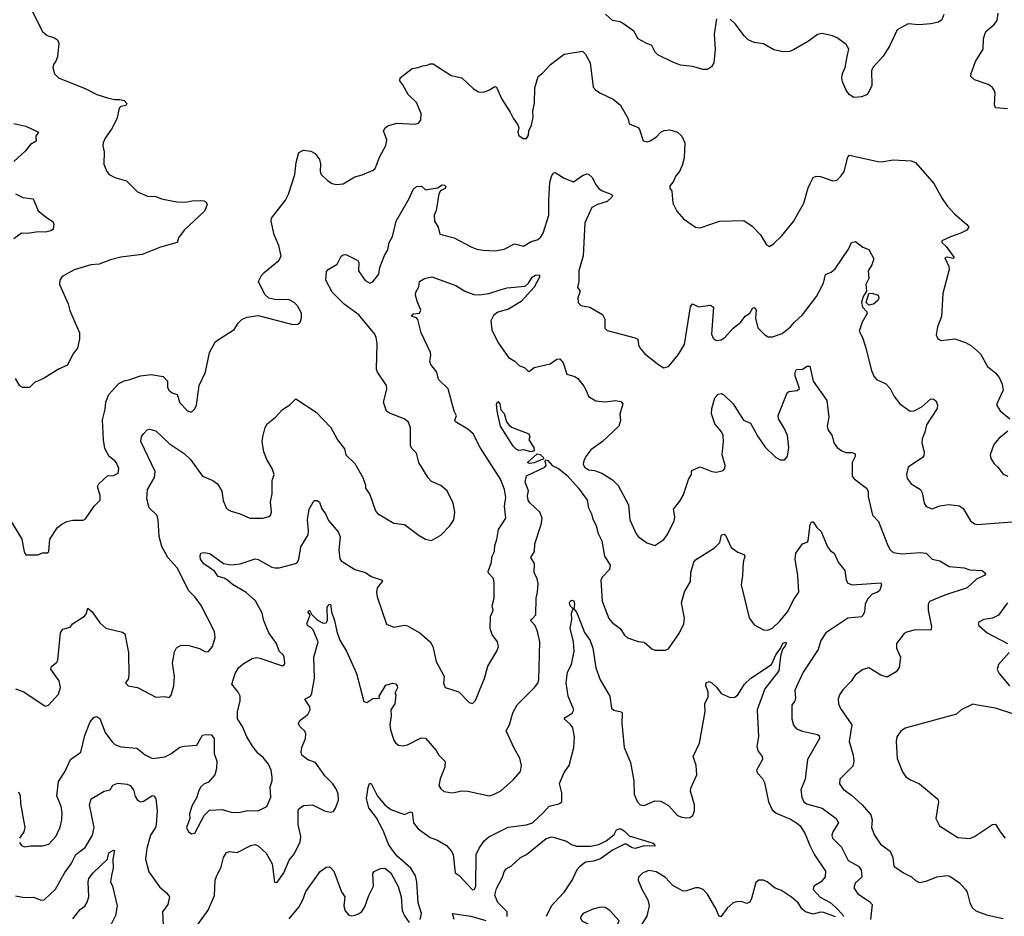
# Model space of a CAD drawing. Extents: x 2133489 to 2292442, y 756223 to 916462.
# Tile 313 of 463: x 2210083 to 2216613, y 881736 to 887681. Entities that reach past the tile are written whole.
import ezdxf

# ---------------------------------------------------------------- set-up
doc = ezdxf.new("R2010")
doc.units = 0

msp = doc.modelspace()

# ---------------------------------------------------------------- linework, layer by layer
at = {"layer": '0CON20XD'}
for points in [[(2210162.7, 887742.7), (2210235, 887602.5), (2210265, 887577.5), (2210315, 887560), (2210335, 887546.7), (2210343.3, 887525), (2210333.3, 887435), (2210323.6, 887406.4), (2210307.5, 887385), (2210303.3, 887365), (2210313, 887323), (2210340, 887295), (2210522, 887222), (2210595, 887186.2), (2210665, 887163.8), (2210711.7, 887151.7), (2210747.7, 887152.3), (2210775.5, 887145.5), (2210793.8, 887125), (2210787, 887113), (2210755, 887105.8), (2210742, 887095), (2210728, 887025), (2210692.5, 886955), (2210650, 886895), (2210636.2, 886865), (2210634, 886845), (2210643.8, 886805), (2210642.3, 886722.3), (2210661.2, 886675), (2210675.8, 886655.8), (2210714.5, 886634.5), (2210792.1, 886612.1), (2210865, 886538.8), (2210930.3, 886510.3), (2210985, 886510), (2211024.3, 886494.3), (2211125, 886472.5), (2211185, 886471.2), (2211225, 886481.2), (2211285, 886482), (2211305, 886480), (2211320.7, 886470.7), (2211326.2, 886455), (2211307.9, 886412.1), (2211173.3, 886285), (2211136.7, 886235), (2211126.7, 886205), (2211017, 886173), (2210895.7, 886124.3), (2210755, 886105.8), (2210685, 886090), (2210609.3, 886060.7), (2210555, 886056.2), (2210445, 886022.9), (2210365, 885977.5), (2210348.8, 885955), (2210346.2, 885925), (2210405, 885797.5), (2210415, 885752.5), (2210478.8, 885605), (2210480, 885565), (2210466.1, 885503.9), (2210435, 885462.5), (2210400, 885390), (2210344.4, 885365.6), (2210245, 885303.8), (2210182.5, 885275), (2210147.3, 885242.7), (2210105, 885242.5), (2210085, 885252.5), (2210055, 885302.5)], [(2214703.9, 887686.1), (2214689.2, 887585), (2214695.7, 887485), (2214687.5, 887395), (2214671.4, 887368.6), (2214645, 887351.2), (2214615, 887351.2), (2214545, 887371.2), (2214465, 887380), (2214415, 887400), (2214315, 887447.5), (2214297.5, 887465), (2214275, 887510), (2214233, 887527), (2214184.5, 887554.5), (2214156.1, 887606.1), (2214095, 887650), (2214065, 887666.2), (2214015, 887676.2), (2213968.3, 887718.3)], [(2216212, 887715), (2216198.8, 887681.2), (2216177.5, 887665), (2216125, 887652.9), (2216045, 887648), (2215975, 887653.8), (2215903.3, 887615), (2215851.4, 887505), (2215809.5, 887440.5), (2215740, 887365), (2215733, 887343), (2215734.2, 887245), (2215705.7, 887184.3), (2215665, 887169.2), (2215615, 887165.8), (2215584.5, 887184.5), (2215564.3, 887215), (2215539.1, 887269.1), (2215535.6, 887295), (2215540, 887325), (2215558.1, 887365), (2215571.7, 887438.3), (2215580.8, 887485), (2215565, 887515.8), (2215505, 887560), (2215472.5, 887575), (2215405, 887588.8), (2215375, 887584), (2215315, 887540), (2215215, 887480.8), (2215185, 887469.2), (2215135, 887469.4), (2215085, 887481.9), (2215015, 887520.6), (2214955, 887529.5), (2214915, 887547.8), (2214886.7, 887575), (2214830.7, 887650.7), (2214794.3, 887684.3)], [(2216635, 887090), (2216555, 887096.7), (2216547.3, 887117.3), (2216551.5, 887195), (2216546.5, 887215), (2216533.3, 887233.3), (2216505, 887251.5), (2216415, 887282.2), (2216391.4, 887305), (2216392.5, 887325), (2216421.9, 887405), (2216473.4, 887486.6), (2216474.4, 887555), (2216485, 887591.2), (2216495, 887607.5), (2216543.2, 887646.8), (2216566, 887675), (2216572, 887725)], [(2211903.8, 885805), (2211865, 885825.7), (2211785, 885822.9), (2211734.5, 885834.5), (2211709.1, 885859.1), (2211667.5, 885945), (2211686.7, 885985), (2211703.8, 886005), (2211801.2, 886085), (2211817.3, 886112.7), (2211802.5, 886185), (2211771.4, 886255), (2211751.9, 886345), (2211752.9, 886365), (2211846.2, 886485), (2211866, 886525), (2211907.5, 886655), (2211916.2, 886735), (2211935, 886800), (2211965, 886816.7), (2212015, 886810), (2212042.5, 886795), (2212071.2, 886755), (2212077.5, 886725), (2212076, 886675), (2212083.3, 886655), (2212125, 886614), (2212155.5, 886595.5), (2212185, 886588.1), (2212227.5, 886592.5), (2212305, 886639.2), (2212355, 886653.3), (2212426.3, 886683.7), (2212440, 886695), (2212471.2, 886775), (2212512.3, 886847.7), (2212518, 886885), (2212496.7, 886945), (2212506.1, 886963.9), (2212525, 886976.7), (2212583.9, 886996.1), (2212705, 886988.8), (2212727.5, 886995), (2212743.9, 887016.1), (2212745, 887060), (2212715, 887132.5), (2212660, 887185), (2212625, 887250), (2212603.3, 887275), (2212607.5, 887295), (2212685, 887356.7), (2212725, 887363.3), (2212755, 887376.2), (2212785, 887378.8), (2212805, 887388.8), (2212825, 887388), (2212945, 887312), (2213015, 887295.8), (2213093.6, 887223.6), (2213125, 887204), (2213158.3, 887201.7), (2213195, 887213.3), (2213235, 887237.5), (2213245, 887233.3), (2213281.2, 887155), (2213335, 887067.5), (2213355, 887027.5), (2213386.7, 886985), (2213392.5, 886965), (2213387.5, 886935), (2213393, 886913), (2213423, 886893), (2213445, 886892.5), (2213457.5, 886915), (2213460, 886945), (2213477.3, 886982.7), (2213488.8, 887035), (2213486.2, 887075), (2213498.3, 887128.3), (2213500.5, 887229.5), (2213521.2, 887305), (2213552.1, 887327.9), (2213603.8, 887385), (2213695, 887453.8), (2213815, 887473.3), (2213835, 887452.5), (2213866, 887395), (2213886.2, 887235), (2213903.8, 887215), (2213935, 887194.3), (2214020, 887155), (2214066.7, 887115), (2214117.5, 887025), (2214125, 886990), (2214185, 886967.5), (2214194.1, 886954.1), (2214218.3, 886878.3), (2214245, 886871.2), (2214265, 886878.8), (2214305.6, 886904.4), (2214335, 886936.2), (2214356.2, 886946.2), (2214395, 886951.2), (2214445, 886936), (2214475, 886910), (2214493.8, 886865), (2214489.4, 886765), (2214476.7, 886715), (2214459.2, 886675), (2214434.6, 886645.4), (2214419.5, 886610.5), (2214395, 886577.5), (2214393.8, 886565), (2214408.8, 886545), (2214414.2, 886465), (2214441.7, 886411.7), (2214485, 886360), (2214565, 886306.2), (2214595, 886301.2), (2214725, 886345.8), (2214885, 886348.8), (2214941.2, 886311.2), (2214995.8, 886255.8), (2215035, 886187.5), (2215055, 886177.5), (2215085, 886197.5), (2215135, 886246.7), (2215215, 886343.8), (2215284.2, 886465), (2215312.7, 886567.3), (2215325.7, 886594.3), (2215344.3, 886635.7), (2215365.7, 886644.3), (2215395, 886641.1), (2215475, 886612.9), (2215502.3, 886617.7), (2215531.2, 886645), (2215551.2, 886675), (2215575, 886770), (2215587, 886783), (2215775, 886740), (2215798.3, 886738.3), (2215875, 886752.5), (2215995, 886745.8), (2216025, 886734), (2216146, 886595), (2216200.8, 886495), (2216235, 886446.2), (2216283.4, 886393.4), (2216364.2, 886324.2), (2216376.7, 886305), (2216365, 886286.7), (2216324.2, 886265.8), (2216255, 886242.5), (2216197.5, 886215), (2216198.8, 886205), (2216227.4, 886177.4), (2216280, 886105), (2216273, 886097), (2216235, 886106.2), (2216218.3, 886101.7), (2216245.8, 886045.8), (2216247.5, 886025), (2216204.3, 885865), (2216195.8, 885714.2), (2216168.8, 885645), (2216160.7, 885590.7), (2216172.5, 885565), (2216195, 885553.3), (2216285, 885564.2), (2216355, 885541.4), (2216395, 885519.2), (2216455.5, 885465.5), (2216501.7, 885381.7), (2216557, 885337), (2216582, 885305), (2216599.4, 885265), (2216605.6, 885225), (2216562.5, 885135), (2216563, 885123), (2216585, 885086.7), (2216650, 885035)], [(2210045, 886993.1), (2210123.3, 886975), (2210207.5, 886935), (2210190.7, 886909.3), (2210192.5, 886875), (2210155, 886853.8), (2210119.7, 886810.3), (2210045, 886742)], [(2210055, 883244), (2210110, 883225), (2210245, 883133.3), (2210255, 883130), (2210275, 883136.7), (2210340.9, 883209.1), (2210354, 883254), (2210345, 883296.7), (2210289.2, 883375), (2210295, 883393.3), (2210329.3, 883420.7), (2210336.1, 883433.9), (2210354.5, 883615.5), (2210370.2, 883639.8), (2210417.1, 883652.9), (2210433.8, 883675), (2210513.9, 883726.1), (2210525, 883740), (2210535, 883780), (2210563.3, 883755), (2210615, 883681.2), (2210655, 883646.2), (2210765, 883620), (2210779.4, 883609.4), (2210804.1, 883485.9), (2210806.7, 883335), (2210801.7, 883308.3), (2210783.8, 883285), (2210802.5, 883265), (2210865, 883254.2), (2210985, 883188.8), (2211045, 883193.3), (2211075, 883187.5), (2211087.7, 883202.3), (2211105.8, 883265), (2211109.4, 883325), (2211097.1, 883415), (2211110.9, 883489.1), (2211123.2, 883516.8), (2211155, 883532.9), (2211205, 883532.2), (2211275, 883510.8), (2211315, 883490), (2211335, 883491.2), (2211362.9, 883525), (2211380, 883585), (2211375.6, 883625.6), (2211287.6, 883797.6), (2211245, 883853.3), (2211205, 883893.3), (2211127.4, 884047.4), (2211065.9, 884115.9), (2211025, 884187.5), (2211007.5, 884255), (2211001.9, 884365), (2210994.5, 884394.5), (2210942.9, 884445), (2210925.7, 884505), (2210930, 884565), (2210976.9, 884645), (2210981.9, 884685), (2210887.5, 884885), (2210892, 884915), (2210904.2, 884935.8), (2210929.3, 884960.7), (2210945, 884966.2), (2210985, 884956), (2211075, 884870.6), (2211174.6, 884804.6), (2211215.4, 884765.4), (2211294.5, 884654.5), (2211365, 884625.7), (2211394.5, 884604.5), (2211423.1, 884555), (2211433, 884493), (2211452.5, 884445), (2211463.7, 884433.7), (2211485, 884421.9), (2211545, 884405.8), (2211610, 884375), (2211695, 884376), (2211735, 884386.7), (2211745.8, 884394.2), (2211753.3, 884415), (2211746.1, 884483.9), (2211757.7, 884537.7), (2211756.7, 884625), (2211770, 884665), (2211758.6, 884705), (2211722.5, 884765), (2211702.5, 884815), (2211691.4, 884885), (2211695.7, 884914.3), (2211711.7, 884978.3), (2211725, 885002), (2211778.8, 885045), (2211825, 885096.7), (2211875, 885128), (2211915, 885166.2), (2212049.1, 885079.1), (2212146.6, 884976.6), (2212190, 884895), (2212236.2, 884835), (2212246.4, 884796.4), (2212305, 884737.5), (2212358, 884645), (2212377.5, 884595), (2212377.5, 884575), (2212405, 884533.3), (2212442, 884425), (2212456, 884406), (2212565, 884343.8), (2212635, 884333.3), (2212731.7, 884261.7), (2212775, 884237.5), (2212815, 884227.5), (2212875, 884263.3), (2212935, 884326.2), (2212962.5, 884365), (2212969.2, 884415), (2212958, 884475), (2212917.3, 884557.3), (2212875, 884593.3), (2212815, 884618.8), (2212792.4, 884642.4), (2212729.2, 884745), (2212715, 884807.5), (2212685.8, 884835.8), (2212675.9, 884855.9), (2212675.7, 884975), (2212661.7, 885011.7), (2212633.3, 885035), (2212535, 885071.2), (2212516.1, 885086.1), (2212495.8, 885145), (2212517.7, 885232.3), (2212516, 885255), (2212455.8, 885345), (2212448.6, 885365), (2212452.9, 885535), (2212447.5, 885575), (2212437.5, 885595), (2212332.9, 885725), (2212235.5, 885795.5), (2212154.6, 885874.6), (2212114.3, 885955), (2212117.5, 886012.5), (2212128.8, 886025), (2212188.9, 886061.1), (2212215, 886113.8), (2212227.7, 886122.3), (2212245, 886123.8), (2212326, 886085), (2212332.3, 886072.3), (2212330.8, 886015), (2212375, 885951.2), (2212404.3, 885934.3), (2212425, 885943.8), (2212464.3, 885995), (2212470.9, 886039.1), (2212502.4, 886117.6), (2212524, 886155), (2212532.5, 886205), (2212555, 886243.3), (2212580.5, 886345), (2212666.9, 886495), (2212692.5, 886555), (2212714.4, 886575.6), (2212747.7, 886577.7), (2212775, 886552.5), (2212855, 886566.7), (2212885, 886587.1), (2212900, 886585), (2212908.9, 886575), (2212905, 886561.4), (2212874, 886546), (2212863.2, 886526.8), (2212844.6, 886415.4), (2212832.9, 886385), (2212833.3, 886345), (2212858.6, 886305), (2212869.7, 886259.7), (2212965, 886235.7), (2213082.1, 886172.1), (2213115, 886160.8), (2213155, 886152.9), (2213235, 886149.2), (2213295, 886160.8), (2213365, 886194.2), (2213425, 886179.4), (2213475, 886211.4), (2213515, 886221.4), (2213535.4, 886234.6), (2213555.6, 886265), (2213592.9, 886385), (2213591.9, 886485), (2213600, 886605), (2213611.9, 886648.1), (2213625, 886666), (2213635, 886668.8), (2213695, 886631.4), (2213755, 886606.2), (2213815, 886648.8), (2213845, 886658.8), (2213855, 886656.2), (2213880, 886635), (2213905.8, 886585), (2213925, 886562.9), (2213946.4, 886546.4), (2214006.7, 886525), (2214013.8, 886515), (2214011.2, 886505), (2213978.6, 886475), (2213915, 886456), (2213878.5, 886435), (2213830.5, 886335), (2213821.1, 886115), (2213790.4, 886015), (2213791.1, 885945), (2213783.3, 885905), (2213797.5, 885885), (2213797.5, 885875), (2213783.9, 885836.1), (2213786.2, 885805), (2213805, 885786.2), (2213865, 885774.2), (2213947.6, 885727.6), (2213964, 885695), (2213963.8, 885635), (2213980, 885620), (2214165, 885572.5), (2214183, 885563), (2214187.5, 885525), (2214196.7, 885505), (2214230, 885465), (2214321.7, 885391.7), (2214355, 885372.5), (2214385, 885382.5), (2214401.7, 885398.3), (2214450.3, 885459.7), (2214492.2, 885527.8), (2214532.3, 885777.7), (2214545, 885796.2), (2214585, 885778), (2214665, 885787.5), (2214683.3, 885775), (2214671.9, 885595), (2214685, 885566), (2214705, 885553.1), (2214735, 885558.5), (2214760, 885575), (2214813.7, 885636.3), (2214865, 885676), (2214893.9, 885716.1), (2214926, 885735), (2214945, 885770), (2214955, 885773.3), (2214967.1, 885755), (2214962.4, 885702.4), (2214977.3, 885637.3), (2215025, 885591.2), (2215047.7, 885577.7), (2215075, 885578.6), (2215138.9, 885601.1), (2215195.8, 885645), (2215222.5, 885675), (2215275, 885723.8), (2215366.9, 885845), (2215414.3, 885935), (2215427.5, 885992.5), (2215465, 886006.7), (2215490.5, 886029.5), (2215580.5, 886159.5), (2215600, 886205), (2215625, 886211.2), (2215675, 886173.3), (2215715, 886157.5), (2215747.1, 886095), (2215735, 886056.2), (2215710, 886015), (2215713.6, 885965), (2215695.5, 885925), (2215699.2, 885880.8), (2215677.1, 885845), (2215666.2, 885805), (2215672, 885775), (2215701.2, 885745), (2215703.9, 885733.9), (2215670, 885675), (2215650, 885615), (2215671.4, 885575), (2215693.2, 885513.2), (2215732, 885355), (2215747.3, 885317.3), (2215765.7, 885295.7), (2215826.6, 885266.6), (2215855.6, 885235.6), (2215882, 885182), (2215920.8, 885135), (2215987.5, 885085), (2216015, 885087.8), (2216065, 885114.6), (2216125, 885167.1), (2216144.5, 885164.5), (2216161.9, 885151.9), (2216170.4, 885125), (2216166.7, 885103.3), (2216095.8, 884995), (2216086.4, 884946.4), (2216068.3, 884901.7), (2216065.8, 884875), (2216081.4, 884815), (2216079.7, 884790.3), (2216071.3, 884778.7), (2215975.9, 884714.1), (2215964, 884665), (2215969.5, 884639.5), (2215995, 884603.3), (2216056.7, 884565), (2216068.8, 884545), (2216081.2, 884475), (2216095, 884453.3), (2216135, 884438.6), (2216185, 884456.9), (2216244.4, 884465.6), (2216315, 884457.1), (2216340.3, 884440.3), (2216389.4, 884359.4), (2216415, 884338.6), (2216433.4, 884333.4), (2216693.8, 884353.8)], [(2210056.4, 886526.4), (2210105, 886503.1), (2210172.5, 886492.5), (2210206.7, 886415), (2210266.7, 886365), (2210303.3, 886343.3), (2210310, 886325), (2210305, 886293.3), (2210288.9, 886281.1), (2210255, 886272.7), (2210205, 886275.6), (2210135, 886262.7), (2210094.3, 886265.7), (2210045, 886228.8)], [(2210082, 882225), (2210095, 882206.2), (2210115, 882196.2), (2210155.9, 882204.1), (2210235, 882204), (2210275.7, 882214.3), (2210322, 882265), (2210352.1, 882327.9), (2210363.1, 882375), (2210365.6, 882425), (2210357.5, 882465), (2210330, 882535), (2210341.1, 882628.9), (2210382.9, 882695), (2210420, 882775), (2210489.2, 882825), (2210515, 882933.8), (2210551.5, 883025), (2210575, 883053.8), (2210595, 883060), (2210615, 883047.5), (2210650.5, 882955), (2210693.3, 882895), (2210715, 882874.5), (2210755, 882860.5), (2210860.8, 882850.8), (2210915, 882806.7), (2210965, 882783.3), (2211045, 882792.9), (2211085, 882812.5), (2211145, 882856.7), (2211174.3, 882864.3), (2211258.8, 882871.2), (2211295, 882936.7), (2211315, 882942.5), (2211355, 882940), (2211373, 882913), (2211374, 882815), (2211390, 882765), (2211389.2, 882715), (2211377.1, 882675), (2211335, 882626), (2211305, 882612), (2211285, 882593.8), (2211270.3, 882569.7), (2211258.8, 882525), (2211224.2, 882465.8), (2211210, 882415), (2211212, 882385), (2211190, 882325), (2211202.5, 882295), (2211225, 882282.5), (2211245, 882287.5), (2211306.3, 882403.7), (2211341.2, 882438.8), (2211425, 882444.3), (2211486.6, 882426.6), (2211536.6, 882423.4), (2211595, 882437.8), (2211665, 882434.4), (2211722, 882465), (2211748.6, 882525), (2211744.4, 882595), (2211758.6, 882635), (2211757.9, 882657.9), (2211750, 882705), (2211734.3, 882744.3), (2211698.2, 882788.2), (2211665.5, 882815.5), (2211627.1, 882865), (2211590, 882925), (2211561.9, 882995), (2211528.5, 883045), (2211528.5, 883095), (2211546.4, 883163.6), (2211545.6, 883195), (2211532.6, 883222.6), (2211490.8, 883275), (2211512.9, 883345), (2211535, 883384), (2211565, 883410.8), (2211625, 883446), (2211655, 883451.4), (2211675, 883448.1), (2211825, 883396.7), (2211837.5, 883402.5), (2211841.2, 883415), (2211838, 883455), (2211830.3, 883470.3), (2211804, 883495), (2211786, 883545), (2211735.8, 883615), (2211702.9, 883695), (2211691.4, 883745), (2211647.9, 883827.9), (2211585, 883882.5), (2211495.2, 883935.2), (2211460.9, 883965), (2211438.7, 883978.7), (2211400.3, 883990.3), (2211375.1, 884025.1), (2211304.2, 884074.2), (2211283.2, 884105), (2211280.3, 884125), (2211285.5, 884144.5), (2211305, 884148.8), (2211345, 884142.5), (2211435, 884074.3), (2211484.2, 884065.8), (2211546.1, 884073.9), (2211645, 884105.8), (2211665, 884102.5), (2211755, 884050.8), (2211775, 884045.7), (2211805, 884046), (2211912.5, 884075), (2211925.6, 884084.4), (2211934.2, 884105), (2211947.5, 884185), (2211995.6, 884265), (2211999.4, 884295), (2211992.5, 884365), (2212002.5, 884435), (2212036.7, 884493.3), (2212055, 884493.3), (2212072.3, 884482.3), (2212087.3, 884437.3), (2212111.2, 884405), (2212130.3, 884360.3), (2212195.6, 884285), (2212207.4, 884252.6), (2212198.6, 884165), (2212205.8, 884105.8), (2212215, 884092), (2212304.7, 884034.7), (2212375.5, 884015.5), (2212415, 883989.4), (2212486.7, 883965), (2212486.2, 883955), (2212454.2, 883915), (2212450, 883885), (2212454.2, 883854.2), (2212515, 883673.3), (2212564.3, 883654.3), (2212635, 883665.6), (2212655, 883662.9), (2212736.1, 883616.1), (2212805, 883555.8), (2212822.9, 883525), (2212845.7, 883425.7), (2212897.5, 883325), (2212892.7, 883282.7), (2212905, 883253.8), (2212995, 883223.8), (2213064.2, 883154.2), (2213085, 883147.5), (2213105, 883167.5), (2213137.5, 883245), (2213166.3, 883313.7), (2213188.1, 883395), (2213247.5, 883495), (2213258.6, 883525), (2213252.9, 883555), (2213217.5, 883605), (2213204.3, 883644.3), (2213206, 883725), (2213223.3, 883765), (2213216.7, 883795), (2213230, 883845), (2213230, 883945), (2213224.3, 883975), (2213191.5, 884011.5), (2213188.9, 884025), (2213209.4, 884075), (2213215.5, 884125), (2213231.5, 884155), (2213233.6, 884195), (2213247.9, 884235), (2213258.9, 884301.1), (2213308.1, 884375), (2213298, 884455), (2213306.1, 884513.9), (2213297.8, 884565), (2213271.4, 884635), (2213136, 884845), (2213090, 884935), (2213055.8, 884965.8), (2212972.5, 885015), (2212970, 885025), (2212979.2, 885055), (2212964.4, 885085), (2212924.4, 885234.4), (2212861.2, 885295), (2212850, 885345), (2212810, 885395), (2212803.3, 885415), (2212810, 885455), (2212806.7, 885475), (2212746, 885605), (2212723.9, 885693.9), (2212715, 885703.3), (2212682.5, 885715), (2212695, 885731.2), (2212733.6, 885736.4), (2212743.3, 885755), (2212718.8, 885815), (2212708.8, 885855), (2212710, 885875), (2212729.2, 885910.8), (2212734, 885945), (2212766.7, 885965), (2212816.5, 885976.5), (2212975, 885918.1), (2213035, 885881.4), (2213095, 885859.4), (2213133, 885857), (2213195, 885865.8), (2213270.3, 885890.3), (2213315, 885903.3), (2213435.3, 885914.7), (2213457.5, 885935), (2213481.4, 885975), (2213505, 885988.2), (2213530, 885990), (2213531.4, 885975), (2213495, 885907.5), (2213408.1, 885811.9), (2213325, 885760.9), (2213255, 885741.6), (2213225, 885720), (2213206.9, 885685), (2213215, 885624), (2213253.4, 885543.4), (2213325, 885441.4), (2213366.3, 885416.3), (2213395, 885388), (2213432.3, 885372.3), (2213455, 885350), (2213465, 885350), (2213495, 885376), (2213600.5, 885399.5), (2213645, 885430), (2213665, 885432.5), (2213686.7, 885405), (2213710.7, 885330.7), (2213765, 885316), (2213785, 885301.2), (2213825, 885251.2), (2213844.3, 885214.3), (2213855, 885182.5), (2213903.6, 885153.6), (2213965, 885147.5), (2214035, 885155.7), (2214069.4, 885149.4), (2214082, 885135), (2214062.5, 885065), (2214066.7, 885023.3), (2214056, 884985), (2213949.2, 884885), (2213870.7, 884829.3), (2213837.1, 884785), (2213824.5, 884755.5), (2213821.1, 884735), (2213828.1, 884715), (2213855, 884697.3), (2213895, 884692.7), (2213943.8, 884673.8), (2214015, 884631.1), (2214052.8, 884592.8), (2214120, 884465), (2214129.4, 884365), (2214172.1, 884272.1), (2214185, 884253.8), (2214242.6, 884212.6), (2214295, 884194), (2214355, 884233.8), (2214377.5, 884265), (2214424.5, 884355.5), (2214428.5, 884385), (2214420, 884435), (2214462.1, 884487.9), (2214483, 884527), (2214518.3, 884631.7), (2214538.8, 884665), (2214538.8, 884685), (2214545, 884693.3), (2214595, 884716), (2214673.6, 884686.4), (2214705, 884681.2), (2214747.9, 884692.1), (2214760, 884705), (2214761.4, 884725), (2214742.7, 884795), (2214751.5, 884885), (2214748.5, 884925), (2214738, 884948), (2214692.1, 885002.1), (2214671.7, 885068.3), (2214673.8, 885103.8), (2214693.3, 885175), (2214715, 885197.5), (2214735, 885202.5), (2214753.6, 885193.6), (2214815, 885133.3), (2214883.3, 885025), (2214928.8, 885005), (2214977.3, 884917.3), (2215027, 884847), (2215095, 884780), (2215126.4, 884763.6), (2215157.3, 884762.7), (2215175, 884787.5), (2215184.4, 884845.6), (2215175, 884923.3), (2215152.8, 884972.8), (2215114.3, 885035), (2215113.2, 885056.8), (2215172.7, 885207.3), (2215185, 885216.2), (2215238.3, 885221.7), (2215253.8, 885235), (2215225, 885320), (2215226, 885345), (2215235, 885362.5), (2215275, 885363.3), (2215305, 885384), (2215324.1, 885384.1), (2215344.4, 885284.4), (2215435.7, 885155.7), (2215448.6, 885045), (2215437.3, 884985), (2215443.1, 884963.1), (2215472.4, 884922.4), (2215481.5, 884875), (2215504.4, 884845), (2215535, 884823.3), (2215565, 884810.5), (2215605, 884811.2), (2215623.6, 884803.6), (2215623.8, 884785), (2215604.2, 884745), (2215604, 884655), (2215617, 884637), (2215700, 884575), (2215710, 884555), (2215710.5, 884519.5), (2215738.9, 884395), (2215777.5, 884355), (2215839.4, 884195), (2215855, 884166), (2215875, 884147.5), (2215935, 884138.5), (2216055, 884148.6), (2216094.1, 884144.1), (2216135, 884104), (2216185, 884092), (2216247.5, 884055), (2216346.7, 884046.7), (2216385, 884034), (2216465, 884029.2), (2216489.3, 884009.3), (2216480, 883995), (2216427.7, 883972.3), (2216366.7, 883915), (2216217.5, 883865), (2216117.3, 883822.7), (2216108, 883805), (2216108.1, 883765), (2216130, 883655), (2216125, 883634), (2216025, 883634.5), (2215965, 883620.6), (2215948.9, 883611.1), (2215897.1, 883545), (2215898.1, 883515), (2215924.3, 883454.3), (2215914.6, 883385.4), (2215895, 883357.5), (2215835, 883321.4), (2215795, 883335.6), (2215715, 883382.5), (2215675, 883372), (2215623.3, 883335), (2215598, 883295), (2215541.4, 883238.6), (2215520, 883205), (2215512, 883175), (2215514.2, 883145), (2215526, 883115), (2215600.8, 883005), (2215583.1, 882895), (2215610.8, 882805), (2215614.1, 882764.1), (2215608.8, 882731.2), (2215522.5, 882645), (2215519.2, 882615), (2215545, 882578), (2215600.3, 882540.3), (2215669.2, 882475), (2215728.2, 882408.2), (2215736.4, 882375), (2215731.1, 882325), (2215751.1, 882275), (2215792.2, 882215), (2215855, 882168.8), (2215874, 882125), (2215879.5, 882069.5), (2215945, 882024), (2215997.6, 881997.6), (2216023.2, 881973.2), (2216049.5, 881959.5), (2216095, 881969.2), (2216165, 881998.1), (2216235, 882005.6), (2216251.7, 882001.7), (2216315, 881958.8), (2216355, 881913.8), (2216365.7, 881895), (2216383.3, 881825), (2216402.7, 881792.7), (2216425, 881773.1), (2216495, 881745.6), (2216605, 881722.5)], [(2215715, 885788.8), (2215696.7, 885805), (2215713.6, 885866.4), (2215735, 885868), (2215776.2, 885855), (2215780, 885835), (2215775, 885820), (2215745, 885794.4), (2215715, 885788.8)], [(2210020, 884365), (2210097.7, 884237.7), (2210113.6, 884153.6), (2210125, 884132.5), (2210203, 884133), (2210233.9, 884146.1), (2210265, 884146.2), (2210275.8, 884155), (2210284.2, 884235.8), (2210335, 884313.3), (2210362.7, 884337.3), (2210395, 884353.8), (2210435, 884362), (2210505, 884363.8), (2210519.5, 884370.5), (2210576.7, 884455), (2210617.5, 884495), (2210616.1, 884526.1), (2210600, 884585), (2210607, 884603), (2210665, 884657.5), (2210705, 884660), (2210736.7, 884675), (2210740, 884705), (2210725, 884742.5), (2210715, 884756.7), (2210676.2, 884785), (2210647.3, 884837.3), (2210638.6, 884895), (2210631.7, 885028.3), (2210650.9, 885099.1), (2210653.5, 885145), (2210674.5, 885195.5), (2210741.1, 885268.9), (2210775, 885287.1), (2210813.6, 885296.4), (2210885, 885320.6), (2210955, 885328.6), (2211033.8, 885315), (2211062.9, 885285), (2211064.3, 885245), (2211071.2, 885225), (2211095, 885208), (2211127, 885197), (2211145, 885140.8), (2211195, 885088.8), (2211215, 885080), (2211225, 885082), (2211245, 885100), (2211256, 885125), (2211273.3, 885255), (2211315.7, 885344.3), (2211342.9, 885475), (2211382.5, 885547.5), (2211505, 885627.5), (2211531.7, 885668.3), (2211557.5, 885695), (2211591.7, 885708.3), (2211665, 885718.8), (2211895, 885660.8), (2211927.7, 885662.3), (2211944, 885676), (2211952, 885705), (2211951.4, 885735), (2211925, 885783.8), (2211903.8, 885805)], [(2213475, 884816.7), (2213425, 884829.2), (2213394.2, 884825.8), (2213375, 884833.2), (2213355, 884853.5), (2213270.8, 884985), (2213250, 885085), (2213246.2, 885135), (2213255, 885150), (2213268, 885135), (2213273.3, 885095), (2213295, 885070), (2213312.5, 885015), (2213326, 884995), (2213345, 884980), (2213458.8, 884935), (2213466.2, 884915), (2213460, 884895), (2213493.8, 884845), (2213495, 884822.5), (2213475, 884816.7)], [(2216636.8, 884953.2), (2216576.2, 884905), (2216543.8, 884865), (2216520, 884795), (2216522.7, 884772.7), (2216545, 884736.2), (2216570, 884715), (2216605, 884668.8), (2216636, 884654)], [(2213465, 884737.5), (2213450, 884745), (2213515, 884802.5), (2213535, 884798.8), (2213560, 884775), (2213553.6, 884766.4), (2213495, 884743.8), (2213465, 884737.5)], [(2211195, 881586.2), (2211333.9, 881776.1), (2211375.3, 881874.7), (2211379.6, 881975), (2211389.2, 882000.8), (2211418.8, 882065), (2211434.6, 882125.4), (2211455, 882159.2), (2211475, 882165.6), (2211525, 882159.2), (2211615, 882205.6), (2211645, 882211.4), (2211665, 882202.5), (2211718.6, 882155), (2211757.1, 882085), (2211773.3, 881963.3), (2211785, 881960), (2211795, 881967.5), (2211835, 882023.3), (2211870.9, 882109.1), (2211900.8, 882145), (2211942.4, 882227.6), (2211947.8, 882265), (2211930, 882345), (2211929.5, 882435), (2211935, 882449.2), (2211965, 882470), (2212025, 882475.4), (2212105, 882435.5), (2212145, 882425.6), (2212165, 882432), (2212178, 882452), (2212197.3, 882505), (2212196.3, 882546.3), (2212185, 882576.2), (2212159.4, 882615), (2212107.1, 882667.1), (2212045.7, 882755), (2211995, 882772.9), (2211954.2, 882805), (2211950, 882825), (2211954.5, 882855), (2211977.8, 882915), (2211980.6, 882945), (2211974.4, 882964.4), (2211940, 882995), (2211932.5, 883015), (2211941.2, 883035), (2211995, 883074.2), (2212008.9, 883105), (2212007.8, 883125), (2211974.5, 883175), (2212011.4, 883195), (2212021.5, 883215), (2212037.5, 883315), (2212034.3, 883455), (2212063.3, 883555), (2212030, 883635), (2212015, 883652.1), (2211995, 883661.8), (2211986.8, 883675), (2212008.8, 883735), (2211993.8, 883755), (2212005.6, 883765.6), (2212018.8, 883738.8), (2212058.6, 883698.6), (2212095, 883679.1), (2212115, 883681.1), (2212123.6, 883696.4), (2212123.1, 883785), (2212135, 883804), (2212145, 883806), (2212150.5, 883755), (2212171.9, 883698.1), (2212185.7, 883625), (2212207, 883567), (2212251.2, 883495), (2212316, 883345), (2212365, 883160), (2212385, 883153.3), (2212425, 883180), (2212468.3, 883181.7), (2212467.5, 883195), (2212510.5, 883269.5), (2212555, 883282.5), (2212576.4, 883276.4), (2212586.7, 883265), (2212588.3, 883251.7), (2212570, 883215), (2212577.5, 883205), (2212570, 883145), (2212544.3, 883105.7), (2212547.1, 883065), (2212538.6, 883005), (2212541.7, 882971.7), (2212564, 882905), (2212575.7, 882885.7), (2212595, 882870), (2212625, 882866.2), (2212655, 882874), (2212745, 882919.2), (2212775, 882916.2), (2212844.5, 882834.5), (2212863.6, 882803.6), (2212905, 882762.5), (2212902.9, 882725), (2212871.8, 882648.2), (2212863.9, 882603.9), (2212875, 882580.8), (2212895, 882563.3), (2212954.5, 882555.5), (2213015, 882568), (2213055, 882566), (2213195.8, 882535.8), (2213226.2, 882543.8), (2213275, 882568.6), (2213355, 882640), (2213403.4, 882696.6), (2213410, 882735), (2213400, 882785), (2213361.7, 882851.7), (2213308.8, 882965), (2213331.2, 883005), (2213354, 883085), (2213382.7, 883137.3), (2213497.4, 883252.6), (2213518.3, 883281.7), (2213526.5, 883305), (2213533.1, 883555), (2213517.1, 883625), (2213501.4, 883665), (2213472, 883695), (2213474.2, 883705), (2213485, 883711.1), (2213506.6, 883735), (2213508.2, 883845), (2213518.2, 883885), (2213522, 883942), (2213515, 883973.8), (2213494.6, 884015), (2213496.4, 884075), (2213472.5, 884115), (2213497.5, 884155), (2213498.8, 884205), (2213542.2, 884335), (2213548.5, 884375), (2213533.2, 884415), (2213466.7, 884476.7), (2213454.8, 884494.8), (2213450.8, 884525), (2213456.6, 884556.6), (2213435.7, 884614.3), (2213443.6, 884656.4), (2213565.8, 884714.2), (2213573.9, 884726.1), (2213567.5, 884755), (2213575, 884762.5), (2213585, 884758.8), (2213614.2, 884724.2), (2213655.5, 884705.5), (2213715, 884660), (2213788.1, 884575), (2213845.6, 884495), (2213855.6, 884445), (2213875.5, 884405), (2213882.9, 884375), (2213907.3, 884325), (2213918.8, 884275), (2213942.7, 884225), (2213961.5, 884125), (2213999.4, 884065), (2213994.2, 884035), (2213945, 883985.8), (2213937.5, 883965), (2213945.6, 883825), (2213990.2, 883710.2), (2214012, 883685), (2214064.4, 883644.4), (2214095, 883600), (2214115, 883583.3), (2214185, 883558), (2214225, 883554), (2214275, 883510), (2214295, 883500), (2214365, 883500.8), (2214385, 883508.8), (2214458.2, 883615), (2214488, 883675), (2214492, 883712), (2214471.3, 883815), (2214491.8, 883888.2), (2214531.9, 883955), (2214535, 884016.7), (2214554.4, 884085), (2214565, 884100.8), (2214690.8, 884179.1), (2214726.5, 884215), (2214738, 884265), (2214755, 884270.8), (2214765, 884264.2), (2214802.6, 884182.6), (2214845, 884151.4), (2214885.7, 884135.7), (2214892, 884125), (2214881.1, 884085), (2214877.3, 883995), (2214867.3, 883935), (2214920, 883715), (2214955, 883668), (2215015.6, 883635.6), (2215045, 883633.1), (2215075, 883646.9), (2215125, 883692.2), (2215175, 883755.6), (2215219.2, 883840.8), (2215250, 883885), (2215244.3, 883995), (2215225.5, 884105), (2215230.5, 884145)], [(2215230.5, 884145), (2215275, 884206), (2215305, 884216), (2215312.5, 884225), (2215326.2, 884335), (2215335, 884352.5), (2215345, 884352.5), (2215368.8, 884315), (2215397.3, 884287.3), (2215440.8, 884185), (2215460.3, 884160.3), (2215485, 884143.3), (2215510, 884085), (2215555, 884028.8), (2215564.5, 883965), (2215575, 883944.4), (2215605, 883933.2), (2215795, 883946.7), (2215798.8, 883935), (2215785.6, 883895), (2215767.9, 883882.1), (2215737.6, 883872.4), (2215705, 883840), (2215690.6, 883805), (2215686.2, 883753.8), (2215668, 883722), (2215575, 883712.9), (2215428.6, 883615), (2215395.7, 883565), (2215378, 883505), (2215306, 883395), (2215279.2, 883355), (2215223.3, 883235), (2215227.9, 883182.1), (2215224.2, 883165), (2215204.4, 883135), (2215204.6, 883044.6), (2215215, 883003.8), (2215235, 882980), (2215275, 882964.5), (2215375, 882942.5), (2215384.4, 882934.4), (2215386.4, 882915), (2215306.7, 882775), (2215292.5, 882645), (2215264.4, 882575), (2215270, 882525), (2215284.4, 882495), (2215302.1, 882482.1), (2215405, 882453.8), (2215498.9, 882385), (2215512.9, 882355), (2215475.6, 882295), (2215469.4, 882275), (2215473.1, 882255), (2215533.1, 882195), (2215576.9, 882106.9), (2215645, 882067.7), (2215664.5, 882045), (2215668.9, 881995), (2215624.3, 881955), (2215615.8, 881925), (2215642.5, 881885), (2215719.2, 881835), (2215736.9, 881815), (2215725.7, 881714.3)], [(2212738.6, 881715), (2212747.8, 881755), (2212725.5, 881825), (2212716.2, 881965), (2212708.2, 882005), (2212677.1, 882055), (2212585.5, 882135.5), (2212555, 882174), (2212528.9, 882215), (2212492.9, 882305), (2212448.7, 882388.7), (2212398.5, 882455), (2212383.6, 882516.4), (2212395, 882590), (2212402.7, 882617.3), (2212415, 882617.5), (2212455, 882533.3), (2212504.5, 882474.5), (2212545, 882443.8), (2212635, 882410), (2212675, 882428.8), (2212685, 882426.2), (2212695.8, 882355), (2212725, 882316), (2212805, 882258.8), (2212855, 882241.2), (2212913.3, 882205), (2212945, 882170), (2212958, 882145), (2212971.2, 882025), (2212997.1, 882007.1), (2213085, 881911.2), (2213100, 881915), (2213108.6, 881935), (2213110.8, 882145), (2213131.4, 882188.6), (2213164.5, 882235.5), (2213195, 882262.9), (2213323.3, 882326.7), (2213445, 882341.5), (2213485, 882355.4), (2213556.2, 882423.8), (2213595, 882467.1), (2213658.3, 882481.7), (2213678.8, 882495), (2213679.2, 882555), (2213663.2, 882616.8), (2213695, 882688.8), (2213726.9, 882735), (2213759.1, 882855), (2213763.6, 882925), (2213751.9, 882985), (2213736.9, 883006.9), (2213694.2, 883045), (2213700.8, 883055), (2213746.7, 883083.2), (2213757.1, 883105), (2213720.8, 883195), (2213708.1, 883285), (2213715.8, 883354.2), (2213743.3, 883405), (2213759.5, 883495), (2213755.3, 883555), (2213734.4, 883645.6), (2213745.6, 883705), (2213742.5, 883745), (2213753.3, 883775), (2213732.9, 883795), (2213728.6, 883815), (2213733.6, 883826.4), (2213745, 883832.5), (2213757.9, 883827.9), (2213761.9, 883805), (2213757.5, 883775), (2213775, 883753.8), (2213790.8, 883715), (2213828.6, 883618.6), (2213867.5, 883565), (2213883.1, 883515), (2213904.6, 883384.6), (2213932.5, 883305), (2213995.8, 883195), (2214007, 883117), (2214023.8, 883103.8), (2214072.1, 883092.1), (2214079.2, 883085), (2214075.9, 883015.9), (2214092.5, 882855), (2214134.4, 882755), (2214155.6, 882635), (2214158.9, 882545), (2214177.2, 882497.2), (2214198.8, 882475), (2214225, 882470), (2214295, 882502), (2214335, 882499.2), (2214385, 882471.2), (2214446.7, 882405), (2214475, 882392.5), (2214505, 882388.6), (2214527.8, 882392.2), (2214548, 882405), (2214558.9, 882435), (2214557.8, 882475), (2214531.8, 882565), (2214534.5, 882585), (2214573.8, 882675), (2214570, 882735), (2214549.2, 882795), (2214590.5, 882885), (2214628.2, 883095), (2214627.1, 883145), (2214649.4, 883190.6), (2214648.6, 883225), (2214634.2, 883265), (2214636.4, 883283.6), (2214655, 883292.5), (2214672.5, 883285), (2214704, 883255), (2214735, 883212.5), (2214795, 883187.5), (2214825, 883189.2), (2214845.6, 883204.4), (2214889.2, 883275), (2214932.2, 883315), (2215068.6, 883405), (2215099.2, 883475), (2215129.1, 883510.9), (2215145, 883547.8), (2215163.6, 883553.6), (2215165.6, 883545), (2215157.8, 883525), (2215141.9, 883508.1), (2215128.5, 883461.5), (2215117.2, 883362.8), (2215023.9, 883245), (2214974.1, 883105.9), (2214982.2, 882925), (2214972.1, 882862.1), (2214980.9, 882830.9), (2215006.2, 882795), (2215008.8, 882775), (2214970, 882705), (2214976.7, 882685), (2215009.1, 882649.1), (2215023, 882623), (2215048.1, 882495), (2215072.8, 882442.8), (2215099.5, 882419.5), (2215195, 882380.9), (2215235.7, 882355), (2215258.6, 882335), (2215292.8, 882282.8), (2215322.5, 882205), (2215355, 882144), (2215427.5, 882035), (2215425, 881997.5), (2215398, 881965), (2215350, 881935), (2215345, 881913.3), (2215392.2, 881862.2), (2215457, 881827), (2215494.7, 881794.7), (2215541.9, 881745), (2215544, 881735)], [(2216634.4, 883815), (2216575, 883733.8), (2216535, 883713.8), (2216476.4, 883703.6), (2216445, 883686.7), (2216440, 883675), (2216443.3, 883665), (2216500, 883615), (2216635, 883546)], [(2216646, 883485), (2216573.4, 883406.6), (2216565, 883372.5), (2216578.1, 883345), (2216648, 883265)], [(2216669.4, 883079.4), (2216555, 883115.8), (2216435.8, 883135.8), (2216405, 883143.3), (2216327.5, 883105), (2216295, 883076.7), (2215955, 882983.3), (2215926.1, 882963.9), (2215901.2, 882925), (2215896.7, 882895), (2215903, 882783), (2215937.5, 882695), (2215960.5, 882660.5), (2215990, 882640), (2216050, 882615), (2216172.7, 882512.7), (2216175.8, 882495), (2216158.8, 882385), (2216182.5, 882335), (2216305, 882258), (2216385, 882252.5), (2216416.2, 882265), (2216535, 882345.8), (2216555, 882346.2), (2216585.8, 882295), (2216618.8, 882255)], [(2210055, 881871.9), (2210115, 881860), (2210175, 881861.9), (2210225, 881843.1), (2210245.4, 881844.6), (2210321.4, 881915), (2210383, 882027), (2210425, 882082.9), (2210454.5, 882145), (2210517.7, 882192.3), (2210565.4, 882275), (2210576.8, 882325), (2210545.9, 882474.1), (2210556.7, 882515), (2210643.3, 882565), (2210683.3, 882575), (2210701.4, 882605), (2210735, 882617.8), (2210795, 882612), (2210815, 882603.8), (2210836.9, 882575), (2210849.7, 882529.7), (2210864.2, 882505), (2210885, 882494.4), (2210905, 882500), (2210965, 882537.5), (2210975, 882533.3), (2210987.1, 882515), (2210994.4, 882435), (2210988.8, 882345), (2210982.9, 882325), (2210950.5, 882275), (2210925.5, 882184.5), (2210918.5, 882115), (2210940.5, 882030.5), (2211010.6, 881930.6), (2211058.7, 881888.7), (2211075.8, 881865), (2211065.7, 881815), (2211030, 881765), (2211034.4, 881675)], [(2210075, 882561.2), (2210086.8, 882536.8), (2210088, 882485), (2210118.1, 882325), (2210110, 882295), (2210082, 882255)], [(2213316.4, 881735), (2213315.5, 881765), (2213255, 881826.7), (2213234.7, 881875.3), (2213245, 881921.2), (2213284.5, 881995), (2213295, 882030), (2213308.7, 882051.3), (2213345, 882070.8), (2213404.2, 882125), (2213445, 882146.9), (2213575, 882251.4), (2213615, 882263.8), (2213710, 882235), (2213742, 882212), (2213775, 882200), (2213869.5, 882200.5), (2213925, 882211.4), (2213973.2, 882236.8), (2214025, 882277.5), (2214040, 882310), (2214065, 882319.2), (2214092.9, 882302.9), (2214125, 882268.8), (2214285, 882220), (2214293.8, 882215), (2214295, 882201.2), (2214225, 882202.2), (2214165, 882185.5), (2214145, 882189.1), (2214105, 882213.8), (2214095, 882213.8), (2214015, 882173.6), (2213934, 882116), (2213888.1, 882101.9), (2213835, 882094.5), (2213795.6, 882065), (2213778.6, 882045), (2213748.3, 881981.7), (2213688.9, 881891.1), (2213606.7, 881803.3), (2213573.6, 881735)], [(2210435, 881720), (2210485, 881780.8), (2210515, 881804.2), (2210530.9, 881829.1), (2210542.1, 881865), (2210537.9, 881965), (2210542.7, 881987.3), (2210569.4, 882025), (2210666.2, 882115), (2210675, 882156.4), (2210705, 882173.8), (2210711.7, 882171.7), (2210700.8, 882115), (2210702.5, 882055), (2210695, 882017.5)], [(2211869.8, 881720.2), (2211934, 881796), (2211961.2, 881845), (2211980.6, 881899.4), (2212075, 882034), (2212115, 882061.2), (2212135, 882063.8), (2212145, 882058.8), (2212165.8, 882035), (2212218.3, 881898.3), (2212238.6, 881865), (2212233.1, 881805), (2212242.7, 881772.7), (2212265, 881744), (2212285, 881739.4), (2212307.2, 881742.8), (2212335, 881754.4), (2212351.2, 881768.8), (2212371.2, 881798.8), (2212398.9, 881875), (2212430, 881935), (2212425, 882020), (2212435, 882032), (2212475, 882053.8), (2212505, 882056.2), (2212545, 882023.3), (2212592.9, 881932.9), (2212612.5, 881865), (2212618.9, 881775), (2212635, 881738), (2212665, 881696)], [(2215493, 881733), (2215415, 881761.4), (2215395, 881762.5), (2215345, 881749.4), (2215295, 881765.5), (2215273.2, 881783.2), (2215246.5, 881825), (2215202.2, 881862.2), (2215135, 881906.1), (2215093.4, 881923.4), (2215040, 881965), (2215015, 881975.6), (2214984.4, 881975.6), (2214965, 881960), (2214936.8, 881853.2), (2214925, 881828.8), (2214905, 881821.2), (2214875, 881832.5), (2214845, 881834.2), (2214815, 881824.3), (2214775, 881790), (2214733, 881733), (2214719.5, 881739.5), (2214702.4, 881782.4), (2214643.7, 881883.7), (2214615, 881914.2), (2214587.5, 881925), (2214565, 881925.5), (2214505, 881904.5), (2214483.1, 881903.1), (2214415, 881940.5), (2214365, 881992.5), (2214305, 882030.6), (2214255, 882039.4), (2214215, 882024.2), (2214186.2, 881995), (2214184, 881975), (2214209.4, 881915), (2214248.9, 881845), (2214257.1, 881805), (2214243.2, 881736.8), (2214196.7, 881665)], [(2210695, 882017.5), (2210685.6, 881965), (2210698.1, 881935), (2210730, 881805), (2210717.8, 881742.2), (2210685.6, 881675)], [(2213945, 881660), (2214005, 881662), (2214048.3, 881681.7), (2214058.8, 881705), (2213997.5, 881775), (2213966.1, 881793.9), (2213934.2, 881795.8), (2213885, 881782.9), (2213820, 881755), (2213804, 881735), (2213802, 881725), (2213812, 881705), (2213865, 881678.6), (2213945, 881660)], [(2212964.2, 881714.2), (2212954.4, 881755.6), (2213075, 881736), (2213175, 881708.7)]]:
    msp.add_lwpolyline(points, dxfattribs=at)

doc.saveas('drawing.dxf')
